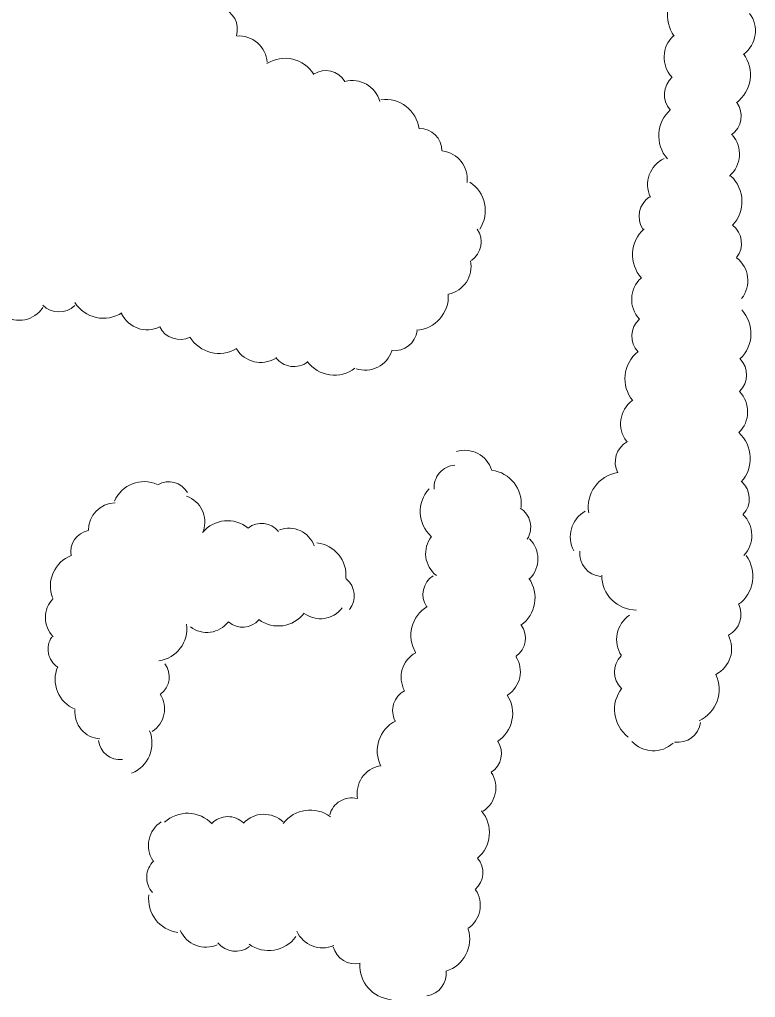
# Model space of a CAD drawing. Extents: x 2361284 to 2366480, y 6976556 to 6985346.
# Drawn here: x 2364086.2 to 2364270.1, y 6977677.6 to 6977922 of the extents above; entities that cross this region are included whole.
import ezdxf

# ---------------------------------------------------------------- set-up
doc = ezdxf.new("R2010")
doc.units = 0
doc.header["$LTSCALE"] = 1.9
doc.layers.add('16', color=7, linetype='Continuous', lineweight=13)

msp = doc.modelspace()

# ---------------------------------------------------------------- linework, layer by layer
at = {"layer": '16'}
for centre, radius, start, end in [((2364256.786, 6977922.976), 8.703, 126.22103, 216.22103), ((2364134.961, 6977919.51), 5.666, 343.18787, 73.18787), ((2364262.805, 6977919.147), 7.255, 306.84224, 36.84224), ((2364141.002, 6977910.767), 7.09, 4.19956, 94.19956), ((2364254.497, 6977912.545), 7.255, 132.93193, 222.93193), ((2364152.491, 6977903.773), 8.504, 31.71226, 121.71226), ((2364260.097, 6977908.137), 8.703, 306.84224, 36.84224), ((2364162.654, 6977903.526), 5.666, 31.71226, 121.71226), ((2364169.359, 6977899.635), 7.09, 15.24888, 105.24888), ((2364253.111, 6977903.221), 5.798, 131.3673, 221.3673), ((2364177.616, 6977893.51), 8.504, 7.62576, 97.62576), ((2364254.606, 6977892.925), 8.703, 131.3673, 221.3673), ((2364260.676, 6977897.839), 5.798, 305.88611, 35.88611), ((2364186.075, 6977889.109), 5.666, 0.11155, 90.11155), ((2364258.822, 6977888.334), 7.255, 310.96998, 40.96998), ((2364190.975, 6977882.095), 7.09, 353.32168, 83.32168), ((2364250.374, 6977880.702), 7.255, 115.18117, 205.18117), ((2364257.987, 6977876.51), 8.703, 316.72275, 46.72275), ((2364194.065, 6977874.203), 8.504, 327.17291, 57.17291), ((2364246.78, 6977872.778), 5.798, 123.03599, 213.03599), ((2364195.878, 6977866.411), 5.666, 304.46746, 34.46746), ((2364248.052, 6977863.18), 8.703, 131.93976, 221.93976), ((2364260.776, 6977866.044), 5.798, 322.05077, 52.05077), ((2364260.893, 6977856.731), 7.255, 322.05077, 52.05077), ((2364191.919, 6977860.253), 7.09, 281.71427, 11.71427), ((2364246.391, 6977852.039), 7.255, 132.71879, 222.71879), ((2364184.831, 6977852.816), 8.504, 273.56489, 3.56489), ((2364086.148, 6977853.924), 7.09, 236.18977, 326.18977), ((2364096.064, 6977854.559), 5.666, 224.2277, 314.2277), ((2364107.183, 6977855.828), 8.504, 212.77064, 302.77064), ((2364118.077, 6977851.534), 7.09, 206.21256, 296.21256), ((2364260.247, 6977843.526), 8.703, 312.87199, 42.87199), ((2364126.317, 6977847.672), 5.666, 206.21256, 296.21256), ((2364244.997, 6977842.831), 5.798, 132.71879, 222.71879), ((2364136.021, 6977847.038), 8.504, 211.27447, 301.27447), ((2364179.94, 6977844.937), 5.666, 262.36565, 352.36565), ((2364146.474, 6977843.359), 7.09, 211.27447, 301.27447), ((2364172.492, 6977841.432), 7.09, 251.72939, 341.72939), ((2364246.158, 6977832.217), 8.703, 129.07533, 219.07533), ((2364154.747, 6977840.915), 5.666, 216.98877, 306.98877), ((2364164.89, 6977841.604), 8.504, 216.98877, 306.98877), ((2364262.043, 6977833.189), 5.798, 314.0408, 44.0408), ((2364260.862, 6977823.951), 7.255, 314.0408, 44.0408), ((2364243.633, 6977820.96), 7.255, 127.07677, 217.07677), ((2364260.069, 6977812.277), 8.703, 317.90662, 47.90662), ((2364240.826, 6977811.394), 5.798, 118.11854, 208.11854), ((2364197.481, 6977807.325), 7, 17.71401, 107.71401), ((2364195.356, 6977805.021), 5.594, 93.90627, 183.90627), ((2364203.167, 6977801.013), 8.396, 353.28591, 83.28591), ((2364236.984, 6977800.176), 8.703, 99.54709, 189.54709), ((2364117.341, 6977798.376), 8.121, 66.17666, 156.17666), ((2364123.488, 6977801.046), 5.411, 30.1809, 120.1809), ((2364262.727, 6977802.218), 5.798, 317.90662, 47.90662), ((2364194.708, 6977799.016), 8.396, 137.57902, 227.57902), ((2364110.207, 6977794.427), 6.771, 91.10243, 181.10243), ((2364125.728, 6977796.435), 6.771, 341.01314, 71.01314), ((2364208.319, 6977795.137), 5.594, 327.80057, 57.80057), ((2364231.059, 6977792.745), 7.255, 119.05746, 209.05746), ((2364138.185, 6977788.621), 8.121, 50.50557, 140.50557), ((2364261.901, 6977793.065), 7.255, 316.19298, 46.19298), ((2364104.437, 6977788.989), 5.411, 101.12761, 191.12761), ((2364146.667, 6977790.668), 5.411, 38.42788, 128.42788), ((2364153.493, 6977788.095), 6.771, 20.47736, 110.47736), ((2364194.664, 6977788.539), 7, 142.22362, 232.22362), ((2364208.705, 6977787.213), 7, 315.34954, 45.34954), ((2364159.642, 6977783.114), 8.121, 354.19406, 84.19406), ((2364231.948, 6977788.557), 5.798, 174.63137, 264.63137), ((2364102.036, 6977780.438), 8.121, 110.9189, 200.9189), ((2364260.73, 6977782.87), 8.703, 306.17535, 36.17535), ((2364164.417, 6977777.982), 5.411, 320.76481, 50.76481), ((2364192.566, 6977778.292), 5.594, 122.82263, 212.82263), ((2364206.609, 6977777.458), 8.396, 305.35763, 35.35763), ((2364240.346, 6977783.102), 8.703, 179.98637, 269.98637), ((2364099.425, 6977772.536), 6.771, 135.0698, 225.0698), ((2364161.4, 6977779.011), 6.771, 233.30406, 323.30406), ((2364192.375, 6977768.081), 8.396, 120.90219, 210.90219), ((2364260.649, 6977773.278), 5.798, 297.34005, 27.34005), ((2364141.939, 6977775.541), 5.411, 229.34836, 319.34836), ((2364150.845, 6977778.542), 8.121, 233.10584, 323.10584), ((2364242.616, 6977767.064), 7.255, 123.61169, 213.61169), ((2364119.885, 6977769.759), 8.121, 277.91706, 7.91706), ((2364132.995, 6977775.599), 6.771, 232.73825, 322.73825), ((2364207.004, 6977767.428), 5.594, 305.35763, 35.35763), ((2364098.739, 6977764.673), 5.411, 146.31121, 236.31121), ((2364256.863, 6977764.769), 7.255, 297.34005, 27.34005), ((2364188.543, 6977757.622), 7, 118.6764, 208.6764), ((2364204.334, 6977759.033), 7, 303.00578, 33.00578), ((2364240.628, 6977758.937), 5.798, 135.39799, 225.39799), ((2364103.219, 6977757.099), 8.121, 157.19147, 247.19147), ((2364118.192, 6977757.757), 5.411, 306.69928, 36.69928), ((2364252.289, 6977754.629), 8.703, 295.21565, 25.21565), ((2364243.565, 6977749.603), 8.703, 142.56394, 232.56394), ((2364115.663, 6977749.732), 6.771, 302.87521, 32.87521), ((2364185.018, 6977749.287), 5.594, 117.81727, 207.81727), ((2364201.016, 6977748.607), 8.396, 303.00578, 33.00578), ((2364106.795, 6977748.957), 6.771, 175.40282, 265.40282), ((2364183.964, 6977739.215), 8.396, 116.73594, 206.73594), ((2364250.636, 6977747.156), 5.798, 261.89099, 351.89099), ((2364111.176, 6977741.196), 8.121, 291.97332, 21.97332), ((2364111.313, 6977742.429), 5.411, 186.23154, 276.23154), ((2364201.009, 6977738.558), 5.594, 303.14441, 33.14441), ((2364244.549, 6977746.5), 7.255, 222.68783, 312.68783), ((2364177.554, 6977728.62), 7, 100.96546, 190.96546), ((2364198.205, 6977730.021), 7, 303.14441, 33.14441), ((2364169.138, 6977721.871), 5.594, 75.67786, 165.67786), ((2364128.175, 6977715.25), 8.396, 43.1583, 133.1583), ((2364147.26, 6977716.384), 7, 46.67446, 136.67446), ((2364158.825, 6977716.043), 8.396, 53.20511, 143.20511), ((2364195.19, 6977718.823), 8.396, 309.96662, 39.96662), ((2364125.384, 6977715.575), 7, 122.44363, 212.44363), ((2364138.245, 6977717.21), 5.594, 45.85417, 135.85417), ((2364123.559, 6977707.638), 5.594, 132.94146, 222.94146), ((2364196.393, 6977708.834), 5.594, 310.30208, 40.30208), ((2364194.321, 6977700.645), 7, 303.61285, 33.61285), ((2364126.846, 6977702.189), 8.396, 172.48384, 262.48384), ((2364132.754, 6977697.195), 7, 204.04937, 294.04937), ((2364161.89, 6977697.008), 7, 203.77617, 293.77617), ((2364190.27, 6977692.212), 8.396, 287.32281, 17.32281), ((2364140.159, 6977694.72), 5.594, 218.32406, 308.32406), ((2364148.441, 6977697.732), 8.396, 234.26029, 324.26029), ((2364170.036, 6977691.599), 5.594, 193.49446, 283.49446), ((2364179.625, 6977685.5), 8.396, 176.10961, 266.10961), ((2364187.218, 6977683.554), 5.594, 277.56321, 7.56321)]:
    msp.add_arc(centre, radius, start, end, dxfattribs=at)

doc.saveas('drawing.dxf')
